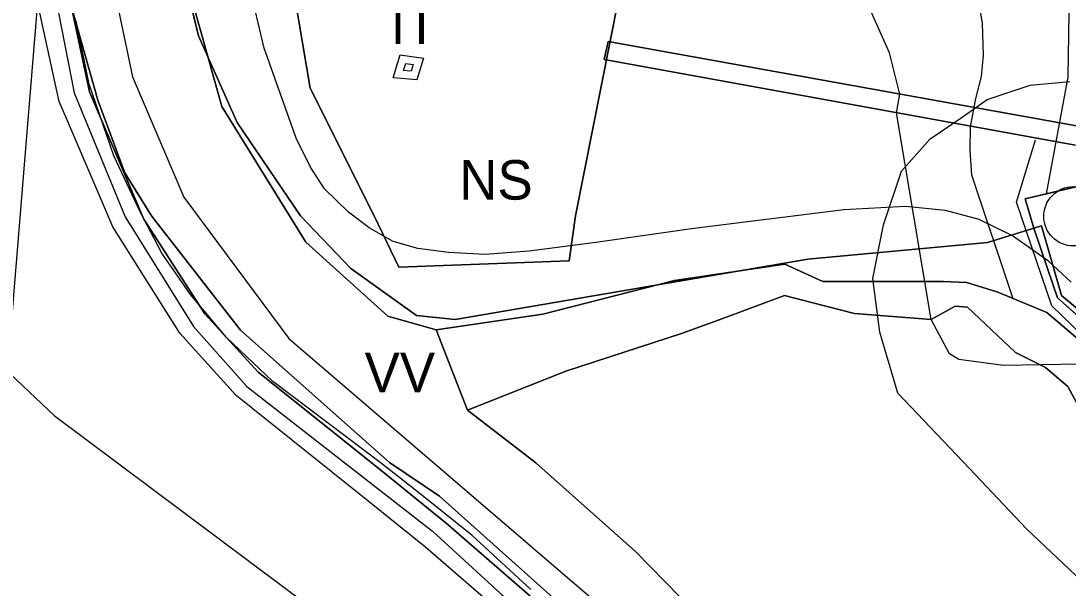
# Model space of a CAD drawing. Extents: x -758499 to -754160, y -1175205 to -1172032.
# Drawn here: x -756535.6 to -756270.7, y -1174094.1 to -1173950.7 of the extents above; entities that cross this region are included whole.
import ezdxf

# ---------------------------------------------------------------- set-up
doc = ezdxf.new("R2010")
doc.units = 0
for name, color, linetype in [('A012_RegLidArch_p', 7, 'Continuous'), ('A041_BPEJ_p', 7, 'Continuous'), ('A069_ObjKanal_op', 7, 'Continuous'), ('D cyklocesty NÁVRH', 7, 'Continuous'), ('HRANICE zastavěného území', 7, 'Continuous'), ('HRANICE zastavěného území - podbarvení', 7, 'Continuous'), ('HRANICE změn v krajině', 7, 'Continuous'), ('indexy RZV_TYP_1', 7, 'Continuous'), ('LIMITY OP vodovodu', 7, 'Continuous'), ('NÁVRH NZt zeměděl-trvalý travní porost', 7, 'Continuous'), ('PLOCHY NS smíšené nezastavěného území', 7, 'Continuous'), ('PLOCHY NZo zemědělské-orná půda', 7, 'Continuous'), ('PLOCHY PV prostranství veřejné', 7, 'Continuous'), ('PLOCHY TI technické infrastruktury', 7, 'Continuous'), ('PLOCHY VV vodní a vodohospodářské', 7, 'Continuous'), ('protipovodňová opatření - ochranná hrázka NÁVRH', 7, 'Continuous'), ('protipovodňová opatření- obnova ramene NÁVRH', 7, 'Continuous'), ('protipovodňová opatření- příkop NÁVRH', 7, 'Continuous'), ('Vk Kanalizace objekty STAV', 7, 'Continuous'), ('VPO RO retenční opatření - plochy', 7, 'Continuous'), ('VPS KAN- plochy a koridory', 7, 'Continuous'), ('vrstevnice', 7, 'Continuous'), ('ÚSES LBC jako součást RBK', 7, 'Continuous')]:
    doc.layers.add(name, color=color, linetype=linetype)

msp = doc.modelspace()

# ---------------------------------------------------------------- linework, layer by layer
at = {"layer": 'A012_RegLidArch_p'}
for p, q in [((-756513.78, -1173934.52), (-756507.36, -1173964.88)), ((-756467.86, -1174031.05), (-756377.5, -1174108.43))]:
    msp.add_line(p, q, dxfattribs=at)
msp.add_lwpolyline([(-756507.36, -1173964.88), (-756494.42, -1173995.26), (-756467.86, -1174031.05)], dxfattribs=at)
at = {"layer": 'A041_BPEJ_p'}
for p, q in [((-756462.48, -1173967.76), (-756474.13, -1173897.31)), ((-756474.13, -1173897.31), (-756462.48, -1173967.76)), ((-756379.03, -1173917.9), (-756395.29, -1174000)), ((-756395.29, -1174000), (-756379.03, -1173917.9)), ((-756494.72, -1173938.23), (-756490.66, -1173954.48)), ((-756490.66, -1173954.48), (-756494.72, -1173938.23)), ((-756523.99, -1173943.1), (-756516.13, -1173970.74)), ((-756516.13, -1173970.74), (-756523.99, -1173943.1)), ((-756490.66, -1173954.48), (-756480.91, -1173976.43)), ((-756480.91, -1173976.43), (-756490.66, -1173954.48)), ((-756446.23, -1174000), (-756462.48, -1173967.76)), ((-756462.48, -1173967.76), (-756446.23, -1174000)), ((-756516.13, -1173970.74), (-756509.35, -1173989.16)), ((-756509.35, -1173989.16), (-756516.13, -1173970.74)), ((-756480.91, -1173976.43), (-756464.92, -1174000)), ((-756464.92, -1174000), (-756480.91, -1173976.43)), ((-756509.35, -1173989.16), (-756502.58, -1174000)), ((-756502.58, -1174000), (-756509.35, -1173989.16)), ((-756502.58, -1174000), (-756480.1, -1174028.9)), ((-756480.1, -1174028.9), (-756502.58, -1174000)), ((-756464.92, -1174000), (-756452.13, -1174013.33)), ((-756452.13, -1174013.33), (-756464.92, -1174000)), ((-756439.99, -1174013.01), (-756446.23, -1174000)), ((-756446.23, -1174000), (-756439.99, -1174013.01)), ((-756395.29, -1174000), (-756396.91, -1174011.38)), ((-756396.91, -1174011.38), (-756395.29, -1174000)), ((-756291.13, -1174006.73), (-756277.4, -1174002.51)), ((-756277.4, -1174002.51), (-756291.13, -1174006.73)), ((-756277.4, -1174002.51), (-756272.39, -1174020.19)), ((-756272.39, -1174020.19), (-756277.4, -1174002.51)), ((-756336.52, -1174010.95), (-756291.13, -1174006.73)), ((-756291.13, -1174006.73), (-756336.52, -1174010.95)), ((-756396.91, -1174011.38), (-756439.99, -1174013.01)), ((-756439.99, -1174013.01), (-756396.91, -1174011.38)), ((-756425.73, -1174026.26), (-756336.52, -1174010.95)), ((-756336.52, -1174010.95), (-756425.73, -1174026.26)), ((-756452.13, -1174013.33), (-756435.5, -1174025.2)), ((-756435.5, -1174025.2), (-756452.13, -1174013.33)), ((-756272.39, -1174020.19), (-756250, -1174038.93)), ((-756250, -1174038.93), (-756272.39, -1174020.19)), ((-756435.5, -1174025.2), (-756425.73, -1174026.26)), ((-756425.73, -1174026.26), (-756435.5, -1174025.2)), ((-756480.1, -1174028.9), (-756442.36, -1174062.42)), ((-756442.36, -1174062.42), (-756480.1, -1174028.9)), ((-756442.36, -1174062.42), (-756429.69, -1174070.87)), ((-756429.69, -1174070.87), (-756442.36, -1174062.42)), ((-756429.69, -1174070.87), (-756388.65, -1174107.55)), ((-756388.65, -1174107.55), (-756429.69, -1174070.87))]:
    msp.add_line(p, q, dxfattribs=at)
at = {"layer": 'A069_ObjKanal_op'}
for p, q in [((-756291.14, -1173970.57), (-756280.27, -1173966.95)), ((-756280.27, -1173966.95), (-756270.3, -1173966.04)), ((-756297.48, -1173975.1), (-756291.14, -1173970.57)), ((-756305.63, -1173980.54), (-756297.48, -1173975.1)), ((-756312.88, -1173988.69), (-756305.63, -1173980.54)), ((-756317.41, -1174002.28), (-756312.88, -1173988.69)), ((-756320.12, -1174015.86), (-756317.41, -1174002.28)), ((-756318.31, -1174029.45), (-756320.12, -1174015.86)), ((-756313.78, -1174044.85), (-756318.31, -1174029.45)), ((-756295.67, -1174063.87), (-756313.78, -1174044.85)), ((-756281.17, -1174079.27), (-756295.67, -1174063.87)), ((-756265.78, -1174093.76), (-756281.17, -1174079.27))]:
    msp.add_line(p, q, dxfattribs=at)
at = {"layer": 'D cyklocesty NÁVRH'}
msp.add_lwpolyline([(-756530.07, -1173928.4), (-756522.17, -1173968.91), (-756509.2, -1174000.3), (-756491.95, -1174027.98), (-756478.47, -1174043.2), (-756431.51, -1174079.73), (-756404.26, -1174104.66), (-756380.05, -1174128.58), (-756344.1, -1174170.9), (-756322.36, -1174204.82), (-756308.3, -1174228.16), (-756306.13, -1174273.09), (-756301.82, -1174281.12)], dxfattribs=at)
at = {"layer": 'HRANICE zastavěného území'}
for points in [[(-756439.67, -1173959.27), (-756433.77, -1173960.11), (-756435.45, -1173965.59), (-756441.44, -1173965.09)], [(-756281.6, -1173995.73), (-756259.23, -1173990.42), (-756255, -1173989.42), (-756254.09, -1173989.2), (-756252.74, -1173996.2), (-756253.76, -1174001.87), (-756252.69, -1174016.05), (-756244.92, -1174034.03), (-756241.73, -1174041.41), (-756244.72, -1174043.23), (-756246.73, -1174044.46), (-756273.4, -1174020.75), (-756275.83, -1174013.58), (-756279.36, -1174003.15)]]:
    msp.add_lwpolyline(points, close=True, dxfattribs=at)
at = {"layer": 'HRANICE zastavěného území - podbarvení'}
for points in [[(-756439.67, -1173959.27), (-756433.77, -1173960.11), (-756435.45, -1173965.59), (-756441.44, -1173965.09)], [(-756281.6, -1173995.73), (-756259.23, -1173990.42), (-756255, -1173989.42), (-756254.09, -1173989.2), (-756252.74, -1173996.2), (-756253.76, -1174001.87), (-756252.69, -1174016.05), (-756244.92, -1174034.03), (-756241.73, -1174041.41), (-756244.72, -1174043.23), (-756246.73, -1174044.46), (-756273.4, -1174020.75), (-756275.83, -1174013.58), (-756279.36, -1174003.15)]]:
    msp.add_lwpolyline(points, close=True, dxfattribs=at)
at = {"layer": 'HRANICE změn v krajině'}
msp.add_lwpolyline([(-756594.59, -1173949.9), (-756577.5, -1173997.02), (-756560.4, -1174019.12), (-756527.2, -1174050.47), (-756461.4, -1174099.67), (-756366.73, -1174194.88), (-756323.96, -1174231.06), (-756312.09, -1174256.37), (-756312.24, -1174239.65), (-756313.47, -1174229), (-756337.61, -1174188.21), (-756346.86, -1174173.83), (-756367.11, -1174149.88), (-756386.41, -1174127.44), (-756407.92, -1174105.8), (-756433.19, -1174083.86), (-756447.85, -1174072.1), (-756481.12, -1174045.42), (-756495.43, -1174029.68), (-756512.38, -1174002.76), (-756522.8, -1173978.38), (-756525.9, -1173971.12), (-756533.83, -1173934.66)], dxfattribs=at)
at = {"layer": 'LIMITY OP vodovodu'}
msp.add_lwpolyline([(-756529.94, -1173927.16), (-756531.91, -1173952.22), (-756534.95, -1173989.11), (-756536.63, -1174009.76), (-756538.29, -1174029.36), (-756540.44, -1174052.92), (-756542.42, -1174073.33), (-756545.16, -1174100.2), (-756548.65, -1174135.39), (-756550.22, -1174152.06), (-756550.7, -1174156.18), (-756551.3, -1174158.58), (-756552.57, -1174160.7), (-756554.42, -1174163.7), (-756557.04, -1174168.01)], dxfattribs=at)
at = {"layer": 'NÁVRH NZt zeměděl-trvalý travní porost'}
msp.add_lwpolyline([(-756594.59, -1173949.9), (-756577.5, -1173997.02), (-756560.4, -1174019.12), (-756527.2, -1174050.47), (-756461.4, -1174099.67), (-756366.73, -1174194.88), (-756323.96, -1174231.06), (-756312.09, -1174256.37), (-756312.24, -1174239.65), (-756313.47, -1174229), (-756337.61, -1174188.21), (-756346.86, -1174173.83), (-756367.11, -1174149.88), (-756386.41, -1174127.44), (-756407.92, -1174105.8), (-756433.19, -1174083.86), (-756447.85, -1174072.1), (-756481.12, -1174045.42), (-756495.43, -1174029.68), (-756512.38, -1174002.76), (-756522.8, -1173978.38), (-756525.9, -1173971.12), (-756533.83, -1173934.66)], dxfattribs=at)
at = {"layer": 'PLOCHY NS smíšené nezastavěného území'}
for points in [[(-756262.47, -1174036.04), (-756276.04, -1174024.44), (-756288.44, -1174019.34), (-756296.29, -1174016.91), (-756302.22, -1174016.65), (-756332.77, -1174016.6), (-756342.34, -1174012.23), (-756370.26, -1174016.36), (-756403.56, -1174024.84), (-756430.56, -1174028.87), (-756442.76, -1174025.4), (-756463.51, -1174006.71), (-756484.75, -1173972.36), (-756495.29, -1173934.68)], [(-756267.66, -1173977.47), (-756387.07, -1173955.95), (-756388.08, -1173960.49), (-756268.83, -1173982.18)], [(-756259.23, -1173990.42), (-756281.6, -1173995.73), (-756279.36, -1174003.15), (-756275.83, -1174013.58), (-756273.4, -1174020.75), (-756246.73, -1174044.46)], [(-756270.28, -1174234.38), (-756281.77, -1174208.37), (-756332.1, -1174137.62), (-756357.97, -1174107.52), (-756380.04, -1174084.97), (-756405.32, -1174062.5), (-756422.64, -1174049.13), (-756397.74, -1174039.29), (-756368.28, -1174029.71), (-756357.38, -1174025.69), (-756342.42, -1174020.16), (-756335.63, -1174021.89), (-756324.74, -1174024.67), (-756305.31, -1174026.25), (-756299.27, -1174022.82), (-756296.16, -1174023.13), (-756283.99, -1174034.56), (-756276.43, -1174038.37), (-756270.79, -1174043.15), (-756264.52, -1174054.74)]]:
    msp.add_lwpolyline(points, dxfattribs=at)
msp.add_lwpolyline([(-756438.26, -1173961.49), (-756436.37, -1173961.76), (-756436.89, -1173963.46), (-756438.81, -1173963.3)], close=True, dxfattribs=at)
at = {"layer": 'PLOCHY NZo zemědělské-orná půda'}
msp.add_lwpolyline([(-756560.4, -1174019.12), (-756527.2, -1174050.47), (-756461.4, -1174099.67), (-756366.73, -1174194.88), (-756323.96, -1174231.06)], dxfattribs=at)
at = {"layer": 'PLOCHY PV prostranství veřejné'}
for points in [[(-756313.47, -1174229), (-756337.61, -1174188.21), (-756346.86, -1174173.83), (-756367.11, -1174149.88), (-756386.41, -1174127.44), (-756407.92, -1174105.8), (-756433.19, -1174083.86), (-756447.85, -1174072.1), (-756481.12, -1174045.42), (-756495.43, -1174029.68), (-756512.38, -1174002.76), (-756522.8, -1173978.38), (-756525.9, -1173971.12), (-756533.83, -1173934.66)], [(-756525.19, -1173936.17), (-756518.24, -1173968.69), (-756504.5, -1174000.85), (-756489.07, -1174024.78), (-756475.62, -1174039.57), (-756444.54, -1174064.3), (-756428.06, -1174077.72), (-756402.49, -1174099.92), (-756380.59, -1174121.54), (-756350.18, -1174156.81), (-756340.42, -1174169.06), (-756303.27, -1174226.8)], [(-756268.83, -1173982.18), (-756388.08, -1173960.49), (-756387.07, -1173955.95), (-756267.66, -1173977.47)]]:
    msp.add_lwpolyline(points, dxfattribs=at)
at = {"layer": 'PLOCHY TI technické infrastruktury'}
for points in [[(-756438.26, -1173961.49), (-756436.37, -1173961.76), (-756436.89, -1173963.46), (-756438.81, -1173963.3)], [(-756281.6, -1173995.73), (-756259.23, -1173990.42), (-756255, -1173989.42), (-756254.09, -1173989.2), (-756252.74, -1173996.2), (-756253.76, -1174001.87), (-756252.69, -1174016.05), (-756244.92, -1174034.03), (-756241.73, -1174041.41), (-756244.72, -1174043.23), (-756246.73, -1174044.46), (-756273.4, -1174020.75), (-756275.83, -1174013.58), (-756279.36, -1174003.15)]]:
    msp.add_lwpolyline(points, close=True, dxfattribs=at)
at = {"layer": 'PLOCHY VV vodní a vodohospodářské'}
for points in [[(-756495.29, -1173934.68), (-756484.75, -1173972.36), (-756463.51, -1174006.71), (-756442.76, -1174025.4), (-756430.56, -1174028.87), (-756422.64, -1174049.13), (-756405.32, -1174062.5), (-756380.04, -1174084.97), (-756357.97, -1174107.52), (-756332.1, -1174137.62), (-756281.77, -1174208.37), (-756270.28, -1174234.38)], [(-756256.91, -1174260.02), (-756281.72, -1174269.7), (-756283.82, -1174264.83), (-756303.27, -1174226.8), (-756340.42, -1174169.06), (-756350.18, -1174156.81), (-756380.59, -1174121.54), (-756402.49, -1174099.92), (-756428.06, -1174077.72), (-756444.54, -1174064.3), (-756475.62, -1174039.57), (-756489.07, -1174024.78), (-756504.5, -1174000.85), (-756518.24, -1173968.69), (-756525.19, -1173936.17)], [(-756264.52, -1174054.74), (-756270.79, -1174043.15), (-756276.43, -1174038.37), (-756283.99, -1174034.56), (-756296.16, -1174023.13), (-756299.27, -1174022.82), (-756305.31, -1174026.25), (-756324.74, -1174024.67), (-756335.63, -1174021.89), (-756342.42, -1174020.16), (-756357.38, -1174025.69), (-756368.28, -1174029.71), (-756397.74, -1174039.29), (-756422.64, -1174049.13), (-756430.56, -1174028.87), (-756403.56, -1174024.84), (-756370.26, -1174016.36), (-756342.34, -1174012.23), (-756332.77, -1174016.6), (-756302.22, -1174016.65), (-756296.29, -1174016.91), (-756288.44, -1174019.34), (-756276.04, -1174024.44), (-756262.47, -1174036.04)]]:
    msp.add_lwpolyline(points, dxfattribs=at)
at = {"layer": 'protipovodňová opatření - ochranná hrázka NÁVRH'}
msp.add_lwpolyline([(-756247.98, -1174067.13), (-756254.27, -1174042.63), (-756274.82, -1174022.78), (-756283.79, -1173996.53), (-756278.95, -1173980.81)], dxfattribs=at)
at = {"layer": 'protipovodňová opatření- obnova ramene NÁVRH'}
msp.add_lwpolyline([(-756270.46, -1173943.16), (-756270.79, -1173964.97), (-756276.28, -1173994.47), (-756281.6, -1173995.73), (-756279.36, -1174003.15), (-756275.83, -1174013.58), (-756273.4, -1174020.75), (-756258.45, -1174034.04), (-756252.03, -1174041.33), (-756245.56, -1174066.51), (-756250.41, -1174067.75), (-756256.52, -1174043.94), (-756262.99, -1174037.41), (-756287.06, -1174037.86), (-756298.34, -1174036.36), (-756300.67, -1174034.9), (-756305.31, -1174026.25), (-756314.1, -1173973.95), (-756313.25, -1173969.25), (-756315.84, -1173958.8), (-756322.58, -1173943.84)], dxfattribs=at)
at = {"layer": 'protipovodňová opatření- příkop NÁVRH'}
msp.add_lwpolyline([(-756284.65, -1174020.71), (-756295.08, -1173989.73), (-756295.5, -1173983.41), (-756295.39, -1173977.51), (-756294.02, -1173970.34), (-756292.6, -1173964.76), (-756292.13, -1173959.38), (-756292.39, -1173951.27), (-756293.13, -1173946.9)], dxfattribs=at)
at = {"layer": 'Vk Kanalizace objekty STAV'}
msp.add_circle((-756269.36, -1174000.14), 7.5, dxfattribs=at)
at = {"layer": 'VPO RO retenční opatření - plochy'}
msp.add_lwpolyline([(-756270.46, -1173943.16), (-756270.79, -1173964.97), (-756276.28, -1173994.47), (-756281.6, -1173995.73), (-756279.36, -1174003.15), (-756275.83, -1174013.58), (-756273.4, -1174020.75), (-756258.45, -1174034.04), (-756252.03, -1174041.33), (-756245.56, -1174066.51), (-756250.41, -1174067.75), (-756256.52, -1174043.94), (-756262.99, -1174037.41), (-756287.06, -1174037.86), (-756298.34, -1174036.36), (-756300.67, -1174034.9), (-756305.31, -1174026.25), (-756314.1, -1173973.95), (-756313.25, -1173969.25), (-756315.84, -1173958.8), (-756322.58, -1173943.84)], dxfattribs=at)
at = {"layer": 'VPS KAN- plochy a koridory'}
msp.add_lwpolyline([(-756281.6, -1173995.73), (-756259.23, -1173990.42), (-756255, -1173989.42), (-756254.09, -1173989.2), (-756252.74, -1173996.2), (-756253.76, -1174001.87), (-756252.69, -1174016.05), (-756244.92, -1174034.03), (-756241.73, -1174041.41), (-756244.72, -1174043.23), (-756246.73, -1174044.46), (-756273.4, -1174020.75), (-756275.83, -1174013.58), (-756279.36, -1174003.15)], close=True, dxfattribs=at)
at = {"layer": 'vrstevnice'}
for p, q in [((-756474.08, -1173957.65), (-756477.15, -1173944.44)), ((-756474.08, -1173957.65), (-756477.15, -1173944.44)), ((-756518.33, -1173966.69), (-756521.6, -1173950.74)), ((-756518.33, -1173966.69), (-756521.6, -1173950.74)), ((-756465.96, -1173980.42), (-756474.08, -1173957.65)), ((-756465.96, -1173980.42), (-756474.08, -1173957.65)), ((-756512.09, -1173984.83), (-756518.33, -1173966.69)), ((-756512.09, -1173984.83), (-756518.33, -1173966.69)), ((-756462.39, -1173987.74), (-756465.96, -1173980.42)), ((-756462.39, -1173987.74), (-756465.96, -1173980.42)), ((-756505.41, -1173999.03), (-756512.09, -1173984.83)), ((-756505.41, -1173999.03), (-756512.09, -1173984.83)), ((-756458.85, -1173993.22), (-756462.39, -1173987.74)), ((-756458.85, -1173993.22), (-756462.39, -1173987.74)), ((-756452.73, -1173999.05), (-756458.85, -1173993.22)), ((-756452.73, -1173999.05), (-756458.85, -1173993.22)), ((-756499.98, -1174009.46), (-756505.41, -1173999.03)), ((-756499.98, -1174009.46), (-756505.41, -1173999.03)), ((-756447.54, -1174003.04), (-756452.73, -1173999.05)), ((-756447.54, -1174003.04), (-756452.73, -1173999.05)), ((-756327.45, -1173998.51), (-756366.01, -1174003.29)), ((-756327.45, -1173998.51), (-756366.01, -1174003.29)), ((-756311.83, -1173997.63), (-756327.45, -1173998.51)), ((-756311.83, -1173997.63), (-756327.45, -1173998.51)), ((-756301.71, -1173998.64), (-756311.83, -1173997.63)), ((-756301.71, -1173998.64), (-756311.83, -1173997.63)), ((-756293.23, -1174000.94), (-756301.71, -1173998.64)), ((-756293.23, -1174000.94), (-756301.71, -1173998.64)), ((-756284.73, -1174005.09), (-756293.23, -1174000.94)), ((-756284.73, -1174005.09), (-756293.23, -1174000.94)), ((-756441.44, -1174006.48), (-756447.54, -1174003.04)), ((-756441.44, -1174006.48), (-756447.54, -1174003.04)), ((-756366.01, -1174003.29), (-756390.14, -1174006.73)), ((-756366.01, -1174003.29), (-756390.14, -1174006.73)), ((-756435.17, -1174008.26), (-756441.44, -1174006.48)), ((-756435.17, -1174008.26), (-756441.44, -1174006.48)), ((-756390.14, -1174006.73), (-756407.04, -1174008.91)), ((-756390.14, -1174006.73), (-756407.04, -1174008.91)), ((-756275.66, -1174011.49), (-756284.73, -1174005.09)), ((-756275.66, -1174011.49), (-756284.73, -1174005.09)), ((-756492.71, -1174019.87), (-756499.98, -1174009.46)), ((-756492.71, -1174019.87), (-756499.98, -1174009.46)), ((-756427.44, -1174009.29), (-756435.17, -1174008.26)), ((-756427.44, -1174009.29), (-756435.17, -1174008.26)), ((-756418.24, -1174009.75), (-756427.44, -1174009.29)), ((-756418.24, -1174009.75), (-756427.44, -1174009.29)), ((-756407.04, -1174008.91), (-756418.24, -1174009.75)), ((-756407.04, -1174008.91), (-756418.24, -1174009.75)), ((-756269.91, -1174016.77), (-756275.66, -1174011.49)), ((-756269.91, -1174016.77), (-756275.66, -1174011.49)), ((-756483.6, -1174030.81), (-756492.71, -1174019.87)), ((-756483.6, -1174030.81), (-756492.71, -1174019.87)), ((-756471.91, -1174041.92), (-756483.6, -1174030.81)), ((-756471.91, -1174041.92), (-756483.6, -1174030.81)), ((-756444.42, -1174062.67), (-756471.91, -1174041.92)), ((-756444.42, -1174062.67), (-756471.91, -1174041.92)), ((-756434.61, -1174070.3), (-756444.42, -1174062.67)), ((-756434.61, -1174070.3), (-756444.42, -1174062.67)), ((-756421.45, -1174080.83), (-756434.61, -1174070.3)), ((-756421.45, -1174080.83), (-756434.61, -1174070.3)), ((-756406.61, -1174094.48), (-756421.45, -1174080.83)), ((-756406.61, -1174094.48), (-756421.45, -1174080.83))]:
    msp.add_line(p, q, dxfattribs=at)
at = {"layer": 'ÚSES LBC jako součást RBK'}
for p, q in [((-756525.19, -1173936.17), (-756518.24, -1173968.69)), ((-756518.24, -1173968.69), (-756504.5, -1174000.85)), ((-756281.6, -1173995.73), (-756259.23, -1173990.42)), ((-756279.36, -1174003.15), (-756281.6, -1173995.73)), ((-756504.5, -1174000.85), (-756489.07, -1174024.78)), ((-756275.83, -1174013.58), (-756279.36, -1174003.15)), ((-756273.4, -1174020.75), (-756275.83, -1174013.58)), ((-756246.73, -1174044.46), (-756273.4, -1174020.75)), ((-756489.07, -1174024.78), (-756475.62, -1174039.57)), ((-756475.62, -1174039.57), (-756444.54, -1174064.3)), ((-756444.54, -1174064.3), (-756428.06, -1174077.72)), ((-756428.06, -1174077.72), (-756402.49, -1174099.92))]:
    msp.add_line(p, q, dxfattribs=at)

# ---------------------------------------------------------------- texts
at = {"layer": 'indexy RZV_TYP_1'}
for s, p in [('TI', (-756444.31, -1173956.54)), ('NS', (-756424.72, -1173995.92)), ('VV', (-756448.67, -1174044.62))]:
    msp.add_text(s, height=10, dxfattribs=at).set_placement(p)

doc.saveas('drawing.dxf')
